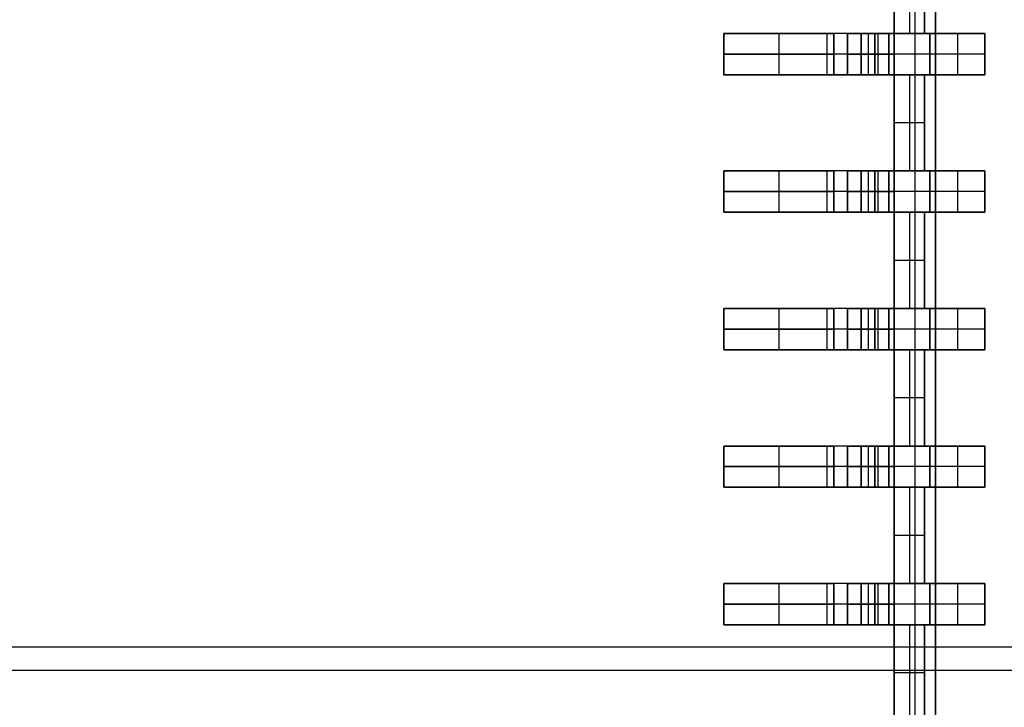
# Model space of a CAD drawing. Extents: x -64 to 57, y 4 to 161.
# Tile 272 of 342: x 3.76 to 7.34, y 140.97 to 143.47. Entities that reach past the tile are written whole.
import ezdxf

# ---------------------------------------------------------------- set-up
doc = ezdxf.new("R2010")
doc.units = 0
doc.layers.add('DEFAULT', color=7, linetype='CONTINUOUS')

msp = doc.modelspace()

# ---------------------------------------------------------------- linework, layer by layer
at = {"layer": 'DEFAULT', "color": 254}
for p, q in [((6.941, 129.3669, 39.8166), (6.941, 150.3169, 39.8166)), ((6.941, 150.3169, 39.8166), (6.941, 129.3669, 39.8166)), ((7.016, 150.3169, 39.8916), (7.016, 129.3669, 39.8916)), ((7.091, 129.3669, 39.9666), (7.091, 150.3169, 39.9666)), ((7.091, 150.3169, 39.9666), (7.091, 129.3669, 39.9666)), ((6.941, 143.7669, 38.6216), (6.941, 143.4169, 38.6216)), ((6.941, 143.4169, 38.6216), (6.941, 143.7669, 38.6216)), ((6.996, 143.7669, 38.6216), (6.996, 143.4169, 38.6216)), ((7.051, 143.7669, 37.6866), (7.051, 143.4169, 37.6866)), ((7.051, 143.4169, 37.6866), (7.051, 143.7669, 37.6866)), ((7.051, 143.7669, 38.6216), (7.051, 143.4169, 38.6216)), ((7.051, 143.4169, 38.1541), (7.051, 143.7669, 38.1541)), ((7.051, 143.4169, 38.6216), (7.051, 143.7669, 38.6216)), ((6.321, 143.4169, 37.5166), (6.321, 143.2669, 37.5166)), ((7.071, 143.4169, 37.5166), (6.321, 143.4169, 37.5166)), ((6.321, 143.4169, 37.7666), (6.321, 143.2669, 37.7666)), ((6.321, 143.4169, 37.5166), (6.321, 143.4169, 37.7666)), ((6.321, 143.2669, 37.5166), (6.321, 143.4169, 37.5166)), ((6.321, 143.4169, 37.6416), (6.321, 143.2669, 37.6416)), ((6.321, 143.4169, 37.7666), (6.721, 143.4169, 37.7666)), ((6.321, 143.2669, 37.7666), (6.321, 143.4169, 37.7666)), ((7.071, 143.4169, 37.5166), (6.321, 143.4169, 37.5166)), ((6.321, 143.4169, 37.5166), (6.321, 143.4169, 37.7666)), ((6.321, 143.4169, 37.7666), (6.721, 143.4169, 37.7666)), ((6.521, 143.4169, 37.7666), (6.521, 143.2669, 37.7666)), ((6.696, 143.4169, 37.5166), (6.696, 143.2669, 37.5166)), ((6.721, 143.4169, 37.7666), (6.721, 143.2669, 37.7666)), ((6.721, 143.2669, 37.7666), (6.721, 143.4169, 37.7666)), ((6.771, 143.4169, 37.8166), (6.771, 143.2669, 37.8166)), ((6.771, 143.2669, 37.8166), (6.771, 143.4169, 37.8166)), ((6.771, 143.4169, 39.0966), (6.771, 143.2669, 39.0966)), ((6.771, 143.4169, 37.8166), (6.771, 143.4169, 39.0966)), ((6.771, 143.4169, 38.4566), (6.771, 143.2669, 38.4566)), ((6.771, 143.4169, 39.0966), (6.871, 143.4169, 39.0966)), ((6.771, 143.2669, 39.0966), (6.771, 143.4169, 39.0966)), ((6.771, 143.4169, 37.8166), (6.771, 143.4169, 39.0966)), ((6.771, 143.4169, 39.0966), (6.871, 143.4169, 39.0966)), ((7.051, 143.4169, 38.5316), (6.771, 143.4169, 38.5316)), ((6.796, 143.4169, 37.5166), (6.796, 143.4169, 39.0966)), ((6.821, 143.4169, 39.0966), (6.821, 143.2669, 39.0966)), ((6.821, 143.4169, 39.2466), (6.821, 143.2669, 39.2466)), ((6.871, 143.4169, 39.2466), (6.821, 143.4169, 39.2466)), ((6.821, 143.2669, 39.5466), (6.821, 143.4169, 39.5466)), ((6.821, 143.4169, 39.5466), (6.821, 143.4169, 39.2466)), ((6.821, 143.4169, 39.2466), (6.821, 143.2669, 39.2466)), ((6.821, 143.4169, 39.3966), (6.821, 143.2669, 39.3966)), ((6.821, 143.4169, 39.5466), (6.941, 143.4169, 39.5466)), ((6.821, 143.2669, 39.5466), (6.821, 143.4169, 39.5466)), ((6.871, 143.4169, 39.2466), (6.821, 143.4169, 39.2466)), ((6.821, 143.4169, 39.2466), (6.821, 143.4169, 39.5466)), ((6.821, 143.4169, 39.5466), (6.941, 143.4169, 39.5466)), ((6.846, 143.4169, 39.2466), (6.846, 143.2669, 39.2466)), ((6.871, 143.4169, 39.0966), (6.871, 143.2669, 39.0966)), ((6.871, 143.2669, 39.0966), (6.871, 143.4169, 39.0966)), ((6.871, 143.4169, 39.2466), (6.871, 143.2669, 39.2466)), ((6.871, 143.2669, 39.2466), (6.871, 143.4169, 39.2466)), ((6.881, 143.4169, 39.5466), (6.881, 143.2669, 39.5466)), ((6.921, 143.4169, 39.1466), (6.921, 143.2669, 39.1466)), ((6.921, 143.4169, 39.1966), (6.921, 143.2669, 39.1966)), ((6.921, 143.4169, 39.1466), (6.921, 143.4169, 39.1966)), ((6.921, 143.2669, 39.1466), (6.921, 143.4169, 39.1466)), ((6.921, 143.4169, 39.1716), (6.921, 143.2669, 39.1716)), ((6.921, 143.2669, 39.1966), (6.921, 143.4169, 39.1966)), ((6.921, 143.4169, 39.1466), (6.921, 143.4169, 39.1966)), ((6.941, 143.4169, 39.5466), (6.941, 143.2669, 39.5466)), ((6.941, 143.4169, 38.6216), (7.051, 143.4169, 38.6216)), ((6.941, 143.4169, 39.5466), (6.941, 143.4169, 38.6216)), ((6.941, 143.4169, 38.6216), (7.051, 143.4169, 38.6216)), ((6.941, 143.4169, 39.5466), (6.941, 143.4169, 38.6216)), ((6.941, 143.2669, 39.5466), (6.941, 143.4169, 39.5466)), ((7.051, 143.4169, 37.6866), (7.271, 143.4169, 37.6866)), ((7.051, 143.4169, 38.6216), (7.051, 143.4169, 37.6866)), ((7.051, 143.4169, 38.6216), (7.051, 143.4169, 37.6866)), ((7.051, 143.4169, 37.6866), (7.271, 143.4169, 37.6866)), ((7.071, 143.4169, 37.5166), (7.071, 143.2669, 37.5166)), ((7.271, 143.4169, 37.5966), (7.071, 143.4169, 37.5166)), ((7.071, 143.2669, 37.5166), (7.071, 143.4169, 37.5166)), ((7.271, 143.4169, 37.5966), (7.071, 143.4169, 37.5166)), ((7.171, 143.4169, 37.5566), (7.171, 143.2669, 37.5566)), ((7.271, 143.4169, 37.6866), (7.271, 143.2669, 37.6866)), ((7.271, 143.2669, 37.6866), (7.271, 143.4169, 37.6866)), ((7.271, 143.4169, 37.5966), (7.271, 143.2669, 37.5966)), ((7.271, 143.4169, 37.6866), (7.271, 143.4169, 37.5966)), ((7.271, 143.4169, 37.6416), (7.271, 143.2669, 37.6416)), ((7.271, 143.2669, 37.5966), (7.271, 143.4169, 37.5966)), ((7.271, 143.4169, 37.6866), (7.271, 143.4169, 37.5966)), ((7.071, 143.3419, 37.5166), (6.321, 143.3419, 37.5166)), ((6.321, 143.3419, 37.5166), (6.321, 143.3419, 37.7666)), ((6.321, 143.3419, 37.7666), (6.721, 143.3419, 37.7666)), ((6.771, 143.3419, 37.8166), (6.771, 143.3419, 39.0966)), ((6.771, 143.3419, 39.0966), (6.871, 143.3419, 39.0966)), ((6.871, 143.3419, 39.2466), (6.821, 143.3419, 39.2466)), ((6.821, 143.3419, 39.5466), (6.821, 143.3419, 39.2466)), ((6.821, 143.3419, 39.5466), (6.941, 143.3419, 39.5466)), ((6.921, 143.3419, 39.1466), (6.921, 143.3419, 39.1966)), ((7.271, 143.3419, 37.5966), (7.071, 143.3419, 37.5166)), ((7.271, 143.3419, 37.6866), (7.271, 143.3419, 37.5966)), ((6.321, 143.2669, 37.5166), (7.071, 143.2669, 37.5166)), ((6.321, 143.2669, 37.7666), (6.321, 143.2669, 37.5166)), ((6.721, 143.2669, 37.7666), (6.321, 143.2669, 37.7666)), ((6.321, 143.2669, 37.7666), (6.721, 143.2669, 37.7666)), ((6.321, 143.2669, 37.5166), (6.321, 143.2669, 37.7666)), ((7.071, 143.2669, 37.5166), (6.321, 143.2669, 37.5166)), ((6.771, 143.2669, 39.0966), (6.771, 143.2669, 37.8166)), ((6.871, 143.2669, 39.0966), (6.771, 143.2669, 39.0966)), ((6.771, 143.2669, 39.0966), (6.871, 143.2669, 39.0966)), ((6.771, 143.2669, 37.8166), (6.771, 143.2669, 39.0966)), ((7.051, 143.2669, 38.5316), (6.771, 143.2669, 38.5316)), ((6.796, 143.2669, 37.5166), (6.796, 143.2669, 39.0966)), ((6.821, 143.2669, 39.2466), (6.871, 143.2669, 39.2466)), ((6.821, 143.2669, 39.2466), (6.821, 143.2669, 39.5466)), ((6.821, 143.2669, 39.5466), (6.941, 143.2669, 39.5466)), ((6.821, 143.2669, 39.2466), (6.821, 143.2669, 39.5466)), ((6.871, 143.2669, 39.2466), (6.821, 143.2669, 39.2466)), ((6.941, 143.2669, 39.5466), (6.821, 143.2669, 39.5466)), ((6.921, 143.2669, 39.1966), (6.921, 143.2669, 39.1466)), ((6.921, 143.2669, 39.1466), (6.921, 143.2669, 39.1966)), ((7.051, 143.2669, 38.6216), (6.941, 143.2669, 38.6216)), ((6.941, 143.2669, 38.6216), (6.941, 142.9169, 38.6216)), ((6.941, 143.2669, 38.6216), (7.051, 143.2669, 38.6216)), ((6.941, 143.2669, 39.5466), (6.941, 143.2669, 38.6216)), ((6.941, 143.2669, 38.6216), (6.941, 143.2669, 39.5466)), ((6.941, 142.9169, 38.6216), (6.941, 143.2669, 38.6216)), ((6.996, 143.2669, 38.6216), (6.996, 142.9169, 38.6216)), ((7.051, 143.2669, 37.6866), (7.051, 142.9169, 37.6866)), ((7.271, 143.2669, 37.6866), (7.051, 143.2669, 37.6866)), ((7.051, 143.2669, 37.6866), (7.051, 143.2669, 38.6216)), ((7.051, 142.9169, 37.6866), (7.051, 143.2669, 37.6866)), ((7.051, 143.2669, 38.6216), (7.051, 142.9169, 38.6216)), ((7.051, 142.9169, 38.1541), (7.051, 143.2669, 38.1541)), ((7.051, 142.9169, 38.6216), (7.051, 143.2669, 38.6216)), ((7.051, 143.2669, 37.6866), (7.271, 143.2669, 37.6866)), ((7.051, 143.2669, 38.6216), (7.051, 143.2669, 37.6866)), ((7.071, 143.2669, 37.5166), (7.271, 143.2669, 37.5966)), ((7.271, 143.2669, 37.5966), (7.071, 143.2669, 37.5166)), ((7.271, 143.2669, 37.5966), (7.271, 143.2669, 37.6866)), ((7.271, 143.2669, 37.6866), (7.271, 143.2669, 37.5966)), ((7.051, 143.0919, 38.6216), (6.941, 143.0919, 38.6216)), ((7.051, 143.0919, 37.6866), (7.051, 143.0919, 38.6216)), ((6.321, 142.9169, 37.5166), (6.321, 142.7669, 37.5166)), ((7.071, 142.9169, 37.5166), (6.321, 142.9169, 37.5166)), ((6.321, 142.9169, 37.7666), (6.321, 142.7669, 37.7666)), ((6.321, 142.9169, 37.5166), (6.321, 142.9169, 37.7666)), ((6.321, 142.7669, 37.5166), (6.321, 142.9169, 37.5166)), ((6.321, 142.9169, 37.6416), (6.321, 142.7669, 37.6416)), ((6.321, 142.9169, 37.7666), (6.721, 142.9169, 37.7666)), ((6.321, 142.7669, 37.7666), (6.321, 142.9169, 37.7666)), ((7.071, 142.9169, 37.5166), (6.321, 142.9169, 37.5166)), ((6.321, 142.9169, 37.5166), (6.321, 142.9169, 37.7666)), ((6.321, 142.9169, 37.7666), (6.721, 142.9169, 37.7666)), ((6.521, 142.9169, 37.7666), (6.521, 142.7669, 37.7666)), ((6.696, 142.9169, 37.5166), (6.696, 142.7669, 37.5166)), ((6.721, 142.9169, 37.7666), (6.721, 142.7669, 37.7666)), ((6.721, 142.7669, 37.7666), (6.721, 142.9169, 37.7666)), ((6.771, 142.9169, 37.8166), (6.771, 142.7669, 37.8166)), ((6.771, 142.7669, 37.8166), (6.771, 142.9169, 37.8166)), ((6.771, 142.9169, 39.0966), (6.771, 142.7669, 39.0966)), ((6.771, 142.9169, 37.8166), (6.771, 142.9169, 39.0966)), ((6.771, 142.9169, 38.4566), (6.771, 142.7669, 38.4566)), ((6.771, 142.9169, 39.0966), (6.871, 142.9169, 39.0966)), ((6.771, 142.7669, 39.0966), (6.771, 142.9169, 39.0966)), ((6.771, 142.9169, 37.8166), (6.771, 142.9169, 39.0966)), ((6.771, 142.9169, 39.0966), (6.871, 142.9169, 39.0966)), ((7.051, 142.9169, 38.5316), (6.771, 142.9169, 38.5316)), ((6.796, 142.9169, 37.5166), (6.796, 142.9169, 39.0966)), ((6.821, 142.9169, 39.0966), (6.821, 142.7669, 39.0966)), ((6.821, 142.9169, 39.2466), (6.821, 142.7669, 39.2466)), ((6.871, 142.9169, 39.2466), (6.821, 142.9169, 39.2466)), ((6.821, 142.7669, 39.5466), (6.821, 142.9169, 39.5466)), ((6.821, 142.9169, 39.5466), (6.821, 142.9169, 39.2466)), ((6.821, 142.9169, 39.2466), (6.821, 142.7669, 39.2466)), ((6.821, 142.9169, 39.3966), (6.821, 142.7669, 39.3966)), ((6.821, 142.9169, 39.5466), (6.941, 142.9169, 39.5466)), ((6.821, 142.7669, 39.5466), (6.821, 142.9169, 39.5466)), ((6.871, 142.9169, 39.2466), (6.821, 142.9169, 39.2466)), ((6.821, 142.9169, 39.2466), (6.821, 142.9169, 39.5466)), ((6.821, 142.9169, 39.5466), (6.941, 142.9169, 39.5466)), ((6.846, 142.9169, 39.2466), (6.846, 142.7669, 39.2466)), ((6.871, 142.9169, 39.0966), (6.871, 142.7669, 39.0966)), ((6.871, 142.7669, 39.0966), (6.871, 142.9169, 39.0966)), ((6.871, 142.9169, 39.2466), (6.871, 142.7669, 39.2466)), ((6.871, 142.7669, 39.2466), (6.871, 142.9169, 39.2466)), ((6.881, 142.9169, 39.5466), (6.881, 142.7669, 39.5466)), ((6.921, 142.9169, 39.1466), (6.921, 142.7669, 39.1466)), ((6.921, 142.9169, 39.1966), (6.921, 142.7669, 39.1966)), ((6.921, 142.9169, 39.1466), (6.921, 142.9169, 39.1966)), ((6.921, 142.7669, 39.1466), (6.921, 142.9169, 39.1466)), ((6.921, 142.9169, 39.1716), (6.921, 142.7669, 39.1716)), ((6.921, 142.7669, 39.1966), (6.921, 142.9169, 39.1966)), ((6.921, 142.9169, 39.1466), (6.921, 142.9169, 39.1966)), ((6.941, 142.9169, 39.5466), (6.941, 142.7669, 39.5466)), ((6.941, 142.9169, 38.6216), (7.051, 142.9169, 38.6216)), ((6.941, 142.9169, 39.5466), (6.941, 142.9169, 38.6216)), ((6.941, 142.9169, 38.6216), (7.051, 142.9169, 38.6216)), ((6.941, 142.9169, 39.5466), (6.941, 142.9169, 38.6216)), ((6.941, 142.7669, 39.5466), (6.941, 142.9169, 39.5466)), ((7.051, 142.9169, 37.6866), (7.271, 142.9169, 37.6866)), ((7.051, 142.9169, 38.6216), (7.051, 142.9169, 37.6866)), ((7.051, 142.9169, 38.6216), (7.051, 142.9169, 37.6866)), ((7.051, 142.9169, 37.6866), (7.271, 142.9169, 37.6866)), ((7.071, 142.9169, 37.5166), (7.071, 142.7669, 37.5166)), ((7.271, 142.9169, 37.5966), (7.071, 142.9169, 37.5166)), ((7.071, 142.7669, 37.5166), (7.071, 142.9169, 37.5166)), ((7.271, 142.9169, 37.5966), (7.071, 142.9169, 37.5166)), ((7.171, 142.9169, 37.5566), (7.171, 142.7669, 37.5566)), ((7.271, 142.9169, 37.6866), (7.271, 142.7669, 37.6866)), ((7.271, 142.7669, 37.6866), (7.271, 142.9169, 37.6866)), ((7.271, 142.9169, 37.5966), (7.271, 142.7669, 37.5966)), ((7.271, 142.9169, 37.6866), (7.271, 142.9169, 37.5966)), ((7.271, 142.9169, 37.6416), (7.271, 142.7669, 37.6416)), ((7.271, 142.7669, 37.5966), (7.271, 142.9169, 37.5966)), ((7.271, 142.9169, 37.6866), (7.271, 142.9169, 37.5966)), ((7.071, 142.8419, 37.5166), (6.321, 142.8419, 37.5166)), ((6.321, 142.8419, 37.5166), (6.321, 142.8419, 37.7666)), ((6.321, 142.8419, 37.7666), (6.721, 142.8419, 37.7666)), ((6.771, 142.8419, 37.8166), (6.771, 142.8419, 39.0966)), ((6.771, 142.8419, 39.0966), (6.871, 142.8419, 39.0966)), ((6.871, 142.8419, 39.2466), (6.821, 142.8419, 39.2466)), ((6.821, 142.8419, 39.5466), (6.821, 142.8419, 39.2466)), ((6.821, 142.8419, 39.5466), (6.941, 142.8419, 39.5466)), ((6.921, 142.8419, 39.1466), (6.921, 142.8419, 39.1966)), ((7.271, 142.8419, 37.5966), (7.071, 142.8419, 37.5166)), ((7.271, 142.8419, 37.6866), (7.271, 142.8419, 37.5966)), ((6.321, 142.7669, 37.5166), (7.071, 142.7669, 37.5166)), ((6.321, 142.7669, 37.7666), (6.321, 142.7669, 37.5166)), ((6.721, 142.7669, 37.7666), (6.321, 142.7669, 37.7666)), ((6.321, 142.7669, 37.7666), (6.721, 142.7669, 37.7666)), ((6.321, 142.7669, 37.5166), (6.321, 142.7669, 37.7666)), ((7.071, 142.7669, 37.5166), (6.321, 142.7669, 37.5166)), ((6.771, 142.7669, 39.0966), (6.771, 142.7669, 37.8166)), ((6.871, 142.7669, 39.0966), (6.771, 142.7669, 39.0966)), ((6.771, 142.7669, 39.0966), (6.871, 142.7669, 39.0966)), ((6.771, 142.7669, 37.8166), (6.771, 142.7669, 39.0966)), ((7.051, 142.7669, 38.5316), (6.771, 142.7669, 38.5316)), ((6.796, 142.7669, 37.5166), (6.796, 142.7669, 39.0966)), ((6.821, 142.7669, 39.2466), (6.871, 142.7669, 39.2466)), ((6.821, 142.7669, 39.2466), (6.821, 142.7669, 39.5466)), ((6.821, 142.7669, 39.5466), (6.941, 142.7669, 39.5466)), ((6.821, 142.7669, 39.2466), (6.821, 142.7669, 39.5466)), ((6.871, 142.7669, 39.2466), (6.821, 142.7669, 39.2466)), ((6.941, 142.7669, 39.5466), (6.821, 142.7669, 39.5466)), ((6.921, 142.7669, 39.1966), (6.921, 142.7669, 39.1466)), ((6.921, 142.7669, 39.1466), (6.921, 142.7669, 39.1966)), ((7.051, 142.7669, 38.6216), (6.941, 142.7669, 38.6216)), ((6.941, 142.7669, 38.6216), (6.941, 142.4169, 38.6216)), ((6.941, 142.7669, 38.6216), (7.051, 142.7669, 38.6216)), ((6.941, 142.7669, 39.5466), (6.941, 142.7669, 38.6216)), ((6.941, 142.7669, 38.6216), (6.941, 142.7669, 39.5466)), ((6.941, 142.4169, 38.6216), (6.941, 142.7669, 38.6216)), ((6.996, 142.7669, 38.6216), (6.996, 142.4169, 38.6216)), ((7.051, 142.7669, 37.6866), (7.051, 142.4169, 37.6866)), ((7.271, 142.7669, 37.6866), (7.051, 142.7669, 37.6866)), ((7.051, 142.7669, 37.6866), (7.051, 142.7669, 38.6216)), ((7.051, 142.4169, 37.6866), (7.051, 142.7669, 37.6866)), ((7.051, 142.7669, 38.6216), (7.051, 142.4169, 38.6216)), ((7.051, 142.4169, 38.1541), (7.051, 142.7669, 38.1541)), ((7.051, 142.4169, 38.6216), (7.051, 142.7669, 38.6216)), ((7.051, 142.7669, 37.6866), (7.271, 142.7669, 37.6866)), ((7.051, 142.7669, 38.6216), (7.051, 142.7669, 37.6866)), ((7.071, 142.7669, 37.5166), (7.271, 142.7669, 37.5966)), ((7.271, 142.7669, 37.5966), (7.071, 142.7669, 37.5166)), ((7.271, 142.7669, 37.5966), (7.271, 142.7669, 37.6866)), ((7.271, 142.7669, 37.6866), (7.271, 142.7669, 37.5966)), ((7.051, 142.5919, 38.6216), (6.941, 142.5919, 38.6216)), ((7.051, 142.5919, 37.6866), (7.051, 142.5919, 38.6216)), ((6.321, 142.4169, 37.5166), (6.321, 142.2669, 37.5166)), ((7.071, 142.4169, 37.5166), (6.321, 142.4169, 37.5166)), ((6.321, 142.4169, 37.7666), (6.321, 142.2669, 37.7666)), ((6.321, 142.4169, 37.5166), (6.321, 142.4169, 37.7666)), ((6.321, 142.2669, 37.5166), (6.321, 142.4169, 37.5166)), ((6.321, 142.4169, 37.6416), (6.321, 142.2669, 37.6416)), ((6.321, 142.4169, 37.7666), (6.721, 142.4169, 37.7666)), ((6.321, 142.2669, 37.7666), (6.321, 142.4169, 37.7666)), ((7.071, 142.4169, 37.5166), (6.321, 142.4169, 37.5166)), ((6.321, 142.4169, 37.5166), (6.321, 142.4169, 37.7666)), ((6.321, 142.4169, 37.7666), (6.721, 142.4169, 37.7666)), ((6.521, 142.4169, 37.7666), (6.521, 142.2669, 37.7666)), ((6.696, 142.4169, 37.5166), (6.696, 142.2669, 37.5166)), ((6.721, 142.4169, 37.7666), (6.721, 142.2669, 37.7666)), ((6.721, 142.2669, 37.7666), (6.721, 142.4169, 37.7666)), ((6.771, 142.4169, 37.8166), (6.771, 142.2669, 37.8166)), ((6.771, 142.2669, 37.8166), (6.771, 142.4169, 37.8166)), ((6.771, 142.4169, 39.0966), (6.771, 142.2669, 39.0966)), ((6.771, 142.4169, 37.8166), (6.771, 142.4169, 39.0966)), ((6.771, 142.4169, 38.4566), (6.771, 142.2669, 38.4566)), ((6.771, 142.4169, 39.0966), (6.871, 142.4169, 39.0966)), ((6.771, 142.2669, 39.0966), (6.771, 142.4169, 39.0966)), ((6.771, 142.4169, 37.8166), (6.771, 142.4169, 39.0966)), ((6.771, 142.4169, 39.0966), (6.871, 142.4169, 39.0966)), ((7.051, 142.4169, 38.5316), (6.771, 142.4169, 38.5316)), ((6.796, 142.4169, 37.5166), (6.796, 142.4169, 39.0966)), ((6.821, 142.4169, 39.0966), (6.821, 142.2669, 39.0966)), ((6.821, 142.4169, 39.2466), (6.821, 142.2669, 39.2466)), ((6.871, 142.4169, 39.2466), (6.821, 142.4169, 39.2466)), ((6.821, 142.2669, 39.5466), (6.821, 142.4169, 39.5466)), ((6.821, 142.4169, 39.5466), (6.821, 142.4169, 39.2466)), ((6.821, 142.4169, 39.2466), (6.821, 142.2669, 39.2466)), ((6.821, 142.4169, 39.3966), (6.821, 142.2669, 39.3966)), ((6.821, 142.4169, 39.5466), (6.941, 142.4169, 39.5466)), ((6.821, 142.2669, 39.5466), (6.821, 142.4169, 39.5466)), ((6.871, 142.4169, 39.2466), (6.821, 142.4169, 39.2466)), ((6.821, 142.4169, 39.2466), (6.821, 142.4169, 39.5466)), ((6.821, 142.4169, 39.5466), (6.941, 142.4169, 39.5466)), ((6.846, 142.4169, 39.2466), (6.846, 142.2669, 39.2466)), ((6.871, 142.4169, 39.0966), (6.871, 142.2669, 39.0966)), ((6.871, 142.2669, 39.0966), (6.871, 142.4169, 39.0966)), ((6.871, 142.4169, 39.2466), (6.871, 142.2669, 39.2466)), ((6.871, 142.2669, 39.2466), (6.871, 142.4169, 39.2466)), ((6.881, 142.4169, 39.5466), (6.881, 142.2669, 39.5466)), ((6.921, 142.4169, 39.1466), (6.921, 142.2669, 39.1466)), ((6.921, 142.4169, 39.1966), (6.921, 142.2669, 39.1966)), ((6.921, 142.4169, 39.1466), (6.921, 142.4169, 39.1966)), ((6.921, 142.2669, 39.1466), (6.921, 142.4169, 39.1466)), ((6.921, 142.4169, 39.1716), (6.921, 142.2669, 39.1716)), ((6.921, 142.2669, 39.1966), (6.921, 142.4169, 39.1966)), ((6.921, 142.4169, 39.1466), (6.921, 142.4169, 39.1966)), ((6.941, 142.4169, 39.5466), (6.941, 142.2669, 39.5466)), ((6.941, 142.4169, 38.6216), (7.051, 142.4169, 38.6216)), ((6.941, 142.4169, 39.5466), (6.941, 142.4169, 38.6216)), ((6.941, 142.4169, 38.6216), (7.051, 142.4169, 38.6216)), ((6.941, 142.4169, 39.5466), (6.941, 142.4169, 38.6216)), ((6.941, 142.2669, 39.5466), (6.941, 142.4169, 39.5466)), ((7.051, 142.4169, 37.6866), (7.271, 142.4169, 37.6866)), ((7.051, 142.4169, 38.6216), (7.051, 142.4169, 37.6866)), ((7.051, 142.4169, 38.6216), (7.051, 142.4169, 37.6866)), ((7.051, 142.4169, 37.6866), (7.271, 142.4169, 37.6866)), ((7.071, 142.4169, 37.5166), (7.071, 142.2669, 37.5166)), ((7.271, 142.4169, 37.5966), (7.071, 142.4169, 37.5166)), ((7.071, 142.2669, 37.5166), (7.071, 142.4169, 37.5166)), ((7.271, 142.4169, 37.5966), (7.071, 142.4169, 37.5166)), ((7.171, 142.4169, 37.5566), (7.171, 142.2669, 37.5566)), ((7.271, 142.4169, 37.6866), (7.271, 142.2669, 37.6866)), ((7.271, 142.2669, 37.6866), (7.271, 142.4169, 37.6866)), ((7.271, 142.4169, 37.5966), (7.271, 142.2669, 37.5966)), ((7.271, 142.4169, 37.6866), (7.271, 142.4169, 37.5966)), ((7.271, 142.4169, 37.6416), (7.271, 142.2669, 37.6416)), ((7.271, 142.2669, 37.5966), (7.271, 142.4169, 37.5966)), ((7.271, 142.4169, 37.6866), (7.271, 142.4169, 37.5966)), ((7.071, 142.3419, 37.5166), (6.321, 142.3419, 37.5166)), ((6.321, 142.3419, 37.5166), (6.321, 142.3419, 37.7666)), ((6.321, 142.3419, 37.7666), (6.721, 142.3419, 37.7666)), ((6.771, 142.3419, 37.8166), (6.771, 142.3419, 39.0966)), ((6.771, 142.3419, 39.0966), (6.871, 142.3419, 39.0966)), ((6.871, 142.3419, 39.2466), (6.821, 142.3419, 39.2466)), ((6.821, 142.3419, 39.5466), (6.821, 142.3419, 39.2466)), ((6.821, 142.3419, 39.5466), (6.941, 142.3419, 39.5466)), ((6.921, 142.3419, 39.1466), (6.921, 142.3419, 39.1966)), ((7.271, 142.3419, 37.5966), (7.071, 142.3419, 37.5166)), ((7.271, 142.3419, 37.6866), (7.271, 142.3419, 37.5966)), ((6.321, 142.2669, 37.5166), (7.071, 142.2669, 37.5166)), ((6.321, 142.2669, 37.7666), (6.321, 142.2669, 37.5166)), ((6.721, 142.2669, 37.7666), (6.321, 142.2669, 37.7666)), ((6.321, 142.2669, 37.7666), (6.721, 142.2669, 37.7666)), ((6.321, 142.2669, 37.5166), (6.321, 142.2669, 37.7666)), ((7.071, 142.2669, 37.5166), (6.321, 142.2669, 37.5166)), ((6.771, 142.2669, 39.0966), (6.771, 142.2669, 37.8166)), ((6.871, 142.2669, 39.0966), (6.771, 142.2669, 39.0966)), ((6.771, 142.2669, 39.0966), (6.871, 142.2669, 39.0966)), ((6.771, 142.2669, 37.8166), (6.771, 142.2669, 39.0966)), ((7.051, 142.2669, 38.5316), (6.771, 142.2669, 38.5316)), ((6.796, 142.2669, 37.5166), (6.796, 142.2669, 39.0966)), ((6.821, 142.2669, 39.2466), (6.871, 142.2669, 39.2466)), ((6.821, 142.2669, 39.2466), (6.821, 142.2669, 39.5466)), ((6.821, 142.2669, 39.5466), (6.941, 142.2669, 39.5466)), ((6.821, 142.2669, 39.2466), (6.821, 142.2669, 39.5466)), ((6.871, 142.2669, 39.2466), (6.821, 142.2669, 39.2466)), ((6.941, 142.2669, 39.5466), (6.821, 142.2669, 39.5466)), ((6.921, 142.2669, 39.1966), (6.921, 142.2669, 39.1466)), ((6.921, 142.2669, 39.1466), (6.921, 142.2669, 39.1966)), ((7.051, 142.2669, 38.6216), (6.941, 142.2669, 38.6216)), ((6.941, 142.2669, 38.6216), (6.941, 141.9169, 38.6216)), ((6.941, 142.2669, 38.6216), (7.051, 142.2669, 38.6216)), ((6.941, 142.2669, 39.5466), (6.941, 142.2669, 38.6216)), ((6.941, 142.2669, 38.6216), (6.941, 142.2669, 39.5466)), ((6.941, 141.9169, 38.6216), (6.941, 142.2669, 38.6216)), ((6.996, 142.2669, 38.6216), (6.996, 141.9169, 38.6216)), ((7.051, 142.2669, 37.6866), (7.051, 141.9169, 37.6866)), ((7.271, 142.2669, 37.6866), (7.051, 142.2669, 37.6866)), ((7.051, 142.2669, 37.6866), (7.051, 142.2669, 38.6216)), ((7.051, 141.9169, 37.6866), (7.051, 142.2669, 37.6866)), ((7.051, 142.2669, 38.6216), (7.051, 141.9169, 38.6216)), ((7.051, 141.9169, 38.1541), (7.051, 142.2669, 38.1541)), ((7.051, 141.9169, 38.6216), (7.051, 142.2669, 38.6216)), ((7.051, 142.2669, 37.6866), (7.271, 142.2669, 37.6866)), ((7.051, 142.2669, 38.6216), (7.051, 142.2669, 37.6866)), ((7.071, 142.2669, 37.5166), (7.271, 142.2669, 37.5966)), ((7.271, 142.2669, 37.5966), (7.071, 142.2669, 37.5166)), ((7.271, 142.2669, 37.5966), (7.271, 142.2669, 37.6866)), ((7.271, 142.2669, 37.6866), (7.271, 142.2669, 37.5966)), ((7.051, 142.0919, 38.6216), (6.941, 142.0919, 38.6216)), ((7.051, 142.0919, 37.6866), (7.051, 142.0919, 38.6216)), ((6.321, 141.9169, 37.5166), (6.321, 141.7669, 37.5166)), ((7.071, 141.9169, 37.5166), (6.321, 141.9169, 37.5166)), ((6.321, 141.9169, 37.7666), (6.321, 141.7669, 37.7666)), ((6.321, 141.9169, 37.5166), (6.321, 141.9169, 37.7666)), ((6.321, 141.7669, 37.5166), (6.321, 141.9169, 37.5166)), ((6.321, 141.9169, 37.6416), (6.321, 141.7669, 37.6416)), ((6.321, 141.9169, 37.7666), (6.721, 141.9169, 37.7666)), ((6.321, 141.7669, 37.7666), (6.321, 141.9169, 37.7666)), ((7.071, 141.9169, 37.5166), (6.321, 141.9169, 37.5166)), ((6.321, 141.9169, 37.5166), (6.321, 141.9169, 37.7666)), ((6.321, 141.9169, 37.7666), (6.721, 141.9169, 37.7666)), ((6.521, 141.9169, 37.7666), (6.521, 141.7669, 37.7666)), ((6.696, 141.9169, 37.5166), (6.696, 141.7669, 37.5166)), ((6.721, 141.9169, 37.7666), (6.721, 141.7669, 37.7666)), ((6.721, 141.7669, 37.7666), (6.721, 141.9169, 37.7666)), ((6.771, 141.9169, 37.8166), (6.771, 141.7669, 37.8166)), ((6.771, 141.7669, 37.8166), (6.771, 141.9169, 37.8166)), ((6.771, 141.9169, 39.0966), (6.771, 141.7669, 39.0966)), ((6.771, 141.9169, 37.8166), (6.771, 141.9169, 39.0966)), ((6.771, 141.9169, 38.4566), (6.771, 141.7669, 38.4566)), ((6.771, 141.9169, 39.0966), (6.871, 141.9169, 39.0966)), ((6.771, 141.7669, 39.0966), (6.771, 141.9169, 39.0966)), ((6.771, 141.9169, 37.8166), (6.771, 141.9169, 39.0966)), ((6.771, 141.9169, 39.0966), (6.871, 141.9169, 39.0966)), ((7.051, 141.9169, 38.5316), (6.771, 141.9169, 38.5316)), ((6.796, 141.9169, 37.5166), (6.796, 141.9169, 39.0966)), ((6.821, 141.9169, 39.0966), (6.821, 141.7669, 39.0966)), ((6.821, 141.9169, 39.2466), (6.821, 141.7669, 39.2466)), ((6.871, 141.9169, 39.2466), (6.821, 141.9169, 39.2466)), ((6.821, 141.7669, 39.5466), (6.821, 141.9169, 39.5466)), ((6.821, 141.9169, 39.5466), (6.821, 141.9169, 39.2466)), ((6.821, 141.9169, 39.2466), (6.821, 141.7669, 39.2466)), ((6.821, 141.9169, 39.3966), (6.821, 141.7669, 39.3966)), ((6.821, 141.9169, 39.5466), (6.941, 141.9169, 39.5466)), ((6.821, 141.7669, 39.5466), (6.821, 141.9169, 39.5466)), ((6.871, 141.9169, 39.2466), (6.821, 141.9169, 39.2466)), ((6.821, 141.9169, 39.2466), (6.821, 141.9169, 39.5466)), ((6.821, 141.9169, 39.5466), (6.941, 141.9169, 39.5466)), ((6.846, 141.9169, 39.2466), (6.846, 141.7669, 39.2466)), ((6.871, 141.9169, 39.0966), (6.871, 141.7669, 39.0966)), ((6.871, 141.7669, 39.0966), (6.871, 141.9169, 39.0966)), ((6.871, 141.9169, 39.2466), (6.871, 141.7669, 39.2466)), ((6.871, 141.7669, 39.2466), (6.871, 141.9169, 39.2466)), ((6.881, 141.9169, 39.5466), (6.881, 141.7669, 39.5466)), ((6.921, 141.9169, 39.1466), (6.921, 141.7669, 39.1466)), ((6.921, 141.9169, 39.1966), (6.921, 141.7669, 39.1966)), ((6.921, 141.9169, 39.1466), (6.921, 141.9169, 39.1966)), ((6.921, 141.7669, 39.1466), (6.921, 141.9169, 39.1466)), ((6.921, 141.9169, 39.1716), (6.921, 141.7669, 39.1716)), ((6.921, 141.7669, 39.1966), (6.921, 141.9169, 39.1966)), ((6.921, 141.9169, 39.1466), (6.921, 141.9169, 39.1966)), ((6.941, 141.9169, 39.5466), (6.941, 141.7669, 39.5466)), ((6.941, 141.9169, 38.6216), (7.051, 141.9169, 38.6216)), ((6.941, 141.9169, 39.5466), (6.941, 141.9169, 38.6216)), ((6.941, 141.9169, 38.6216), (7.051, 141.9169, 38.6216)), ((6.941, 141.9169, 39.5466), (6.941, 141.9169, 38.6216)), ((6.941, 141.7669, 39.5466), (6.941, 141.9169, 39.5466)), ((7.051, 141.9169, 37.6866), (7.271, 141.9169, 37.6866)), ((7.051, 141.9169, 38.6216), (7.051, 141.9169, 37.6866)), ((7.051, 141.9169, 38.6216), (7.051, 141.9169, 37.6866)), ((7.051, 141.9169, 37.6866), (7.271, 141.9169, 37.6866)), ((7.071, 141.9169, 37.5166), (7.071, 141.7669, 37.5166)), ((7.271, 141.9169, 37.5966), (7.071, 141.9169, 37.5166)), ((7.071, 141.7669, 37.5166), (7.071, 141.9169, 37.5166)), ((7.271, 141.9169, 37.5966), (7.071, 141.9169, 37.5166)), ((7.171, 141.9169, 37.5566), (7.171, 141.7669, 37.5566)), ((7.271, 141.9169, 37.6866), (7.271, 141.7669, 37.6866)), ((7.271, 141.7669, 37.6866), (7.271, 141.9169, 37.6866)), ((7.271, 141.9169, 37.5966), (7.271, 141.7669, 37.5966)), ((7.271, 141.9169, 37.6866), (7.271, 141.9169, 37.5966)), ((7.271, 141.9169, 37.6416), (7.271, 141.7669, 37.6416)), ((7.271, 141.7669, 37.5966), (7.271, 141.9169, 37.5966)), ((7.271, 141.9169, 37.6866), (7.271, 141.9169, 37.5966)), ((7.071, 141.8419, 37.5166), (6.321, 141.8419, 37.5166)), ((6.321, 141.8419, 37.5166), (6.321, 141.8419, 37.7666)), ((6.321, 141.8419, 37.7666), (6.721, 141.8419, 37.7666)), ((6.771, 141.8419, 37.8166), (6.771, 141.8419, 39.0966)), ((6.771, 141.8419, 39.0966), (6.871, 141.8419, 39.0966)), ((6.871, 141.8419, 39.2466), (6.821, 141.8419, 39.2466)), ((6.821, 141.8419, 39.5466), (6.821, 141.8419, 39.2466)), ((6.821, 141.8419, 39.5466), (6.941, 141.8419, 39.5466)), ((6.921, 141.8419, 39.1466), (6.921, 141.8419, 39.1966)), ((7.271, 141.8419, 37.5966), (7.071, 141.8419, 37.5166)), ((7.271, 141.8419, 37.6866), (7.271, 141.8419, 37.5966)), ((6.321, 141.7669, 37.5166), (7.071, 141.7669, 37.5166)), ((6.321, 141.7669, 37.7666), (6.321, 141.7669, 37.5166)), ((6.721, 141.7669, 37.7666), (6.321, 141.7669, 37.7666)), ((6.321, 141.7669, 37.7666), (6.721, 141.7669, 37.7666)), ((6.321, 141.7669, 37.5166), (6.321, 141.7669, 37.7666)), ((7.071, 141.7669, 37.5166), (6.321, 141.7669, 37.5166)), ((6.771, 141.7669, 39.0966), (6.771, 141.7669, 37.8166)), ((6.871, 141.7669, 39.0966), (6.771, 141.7669, 39.0966)), ((6.771, 141.7669, 39.0966), (6.871, 141.7669, 39.0966)), ((6.771, 141.7669, 37.8166), (6.771, 141.7669, 39.0966)), ((7.051, 141.7669, 38.5316), (6.771, 141.7669, 38.5316)), ((6.796, 141.7669, 37.5166), (6.796, 141.7669, 39.0966)), ((6.821, 141.7669, 39.2466), (6.871, 141.7669, 39.2466)), ((6.821, 141.7669, 39.2466), (6.821, 141.7669, 39.5466)), ((6.821, 141.7669, 39.5466), (6.941, 141.7669, 39.5466)), ((6.821, 141.7669, 39.2466), (6.821, 141.7669, 39.5466)), ((6.871, 141.7669, 39.2466), (6.821, 141.7669, 39.2466)), ((6.941, 141.7669, 39.5466), (6.821, 141.7669, 39.5466)), ((6.921, 141.7669, 39.1966), (6.921, 141.7669, 39.1466)), ((6.921, 141.7669, 39.1466), (6.921, 141.7669, 39.1966)), ((7.051, 141.7669, 38.6216), (6.941, 141.7669, 38.6216)), ((6.941, 141.7669, 38.6216), (6.941, 141.4169, 38.6216)), ((6.941, 141.7669, 38.6216), (7.051, 141.7669, 38.6216)), ((6.941, 141.7669, 39.5466), (6.941, 141.7669, 38.6216)), ((6.941, 141.7669, 38.6216), (6.941, 141.7669, 39.5466)), ((6.941, 141.4169, 38.6216), (6.941, 141.7669, 38.6216)), ((6.996, 141.7669, 38.6216), (6.996, 141.4169, 38.6216)), ((7.051, 141.7669, 37.6866), (7.051, 141.4169, 37.6866)), ((7.271, 141.7669, 37.6866), (7.051, 141.7669, 37.6866)), ((7.051, 141.7669, 37.6866), (7.051, 141.7669, 38.6216)), ((7.051, 141.4169, 37.6866), (7.051, 141.7669, 37.6866)), ((7.051, 141.7669, 38.6216), (7.051, 141.4169, 38.6216)), ((7.051, 141.4169, 38.1541), (7.051, 141.7669, 38.1541)), ((7.051, 141.4169, 38.6216), (7.051, 141.7669, 38.6216)), ((7.051, 141.7669, 37.6866), (7.271, 141.7669, 37.6866)), ((7.051, 141.7669, 38.6216), (7.051, 141.7669, 37.6866)), ((7.071, 141.7669, 37.5166), (7.271, 141.7669, 37.5966)), ((7.271, 141.7669, 37.5966), (7.071, 141.7669, 37.5166)), ((7.271, 141.7669, 37.5966), (7.271, 141.7669, 37.6866)), ((7.271, 141.7669, 37.6866), (7.271, 141.7669, 37.5966)), ((7.051, 141.5919, 38.6216), (6.941, 141.5919, 38.6216)), ((7.051, 141.5919, 37.6866), (7.051, 141.5919, 38.6216)), ((6.321, 141.4169, 37.5166), (6.321, 141.2669, 37.5166)), ((7.071, 141.4169, 37.5166), (6.321, 141.4169, 37.5166)), ((6.321, 141.4169, 37.7666), (6.321, 141.2669, 37.7666)), ((6.321, 141.4169, 37.5166), (6.321, 141.4169, 37.7666)), ((6.321, 141.2669, 37.5166), (6.321, 141.4169, 37.5166)), ((6.321, 141.4169, 37.6416), (6.321, 141.2669, 37.6416)), ((6.321, 141.4169, 37.7666), (6.721, 141.4169, 37.7666)), ((6.321, 141.2669, 37.7666), (6.321, 141.4169, 37.7666)), ((7.071, 141.4169, 37.5166), (6.321, 141.4169, 37.5166)), ((6.321, 141.4169, 37.5166), (6.321, 141.4169, 37.7666)), ((6.321, 141.4169, 37.7666), (6.721, 141.4169, 37.7666)), ((6.521, 141.4169, 37.7666), (6.521, 141.2669, 37.7666)), ((6.696, 141.4169, 37.5166), (6.696, 141.2669, 37.5166)), ((6.721, 141.4169, 37.7666), (6.721, 141.2669, 37.7666)), ((6.721, 141.2669, 37.7666), (6.721, 141.4169, 37.7666)), ((6.771, 141.4169, 37.8166), (6.771, 141.2669, 37.8166)), ((6.771, 141.2669, 37.8166), (6.771, 141.4169, 37.8166)), ((6.771, 141.4169, 39.0966), (6.771, 141.2669, 39.0966)), ((6.771, 141.4169, 37.8166), (6.771, 141.4169, 39.0966)), ((6.771, 141.4169, 38.4566), (6.771, 141.2669, 38.4566)), ((6.771, 141.4169, 39.0966), (6.871, 141.4169, 39.0966)), ((6.771, 141.2669, 39.0966), (6.771, 141.4169, 39.0966)), ((6.771, 141.4169, 37.8166), (6.771, 141.4169, 39.0966)), ((6.771, 141.4169, 39.0966), (6.871, 141.4169, 39.0966)), ((7.051, 141.4169, 38.5316), (6.771, 141.4169, 38.5316)), ((6.796, 141.4169, 37.5166), (6.796, 141.4169, 39.0966)), ((6.821, 141.4169, 39.0966), (6.821, 141.2669, 39.0966)), ((6.821, 141.4169, 39.2466), (6.821, 141.2669, 39.2466)), ((6.871, 141.4169, 39.2466), (6.821, 141.4169, 39.2466)), ((6.821, 141.2669, 39.5466), (6.821, 141.4169, 39.5466)), ((6.821, 141.4169, 39.5466), (6.821, 141.4169, 39.2466)), ((6.821, 141.4169, 39.2466), (6.821, 141.2669, 39.2466)), ((6.821, 141.4169, 39.3966), (6.821, 141.2669, 39.3966)), ((6.821, 141.4169, 39.5466), (6.941, 141.4169, 39.5466)), ((6.821, 141.2669, 39.5466), (6.821, 141.4169, 39.5466)), ((6.871, 141.4169, 39.2466), (6.821, 141.4169, 39.2466)), ((6.821, 141.4169, 39.2466), (6.821, 141.4169, 39.5466)), ((6.821, 141.4169, 39.5466), (6.941, 141.4169, 39.5466)), ((6.846, 141.4169, 39.2466), (6.846, 141.2669, 39.2466)), ((6.871, 141.4169, 39.0966), (6.871, 141.2669, 39.0966)), ((6.871, 141.2669, 39.0966), (6.871, 141.4169, 39.0966)), ((6.871, 141.4169, 39.2466), (6.871, 141.2669, 39.2466)), ((6.871, 141.2669, 39.2466), (6.871, 141.4169, 39.2466)), ((6.881, 141.4169, 39.5466), (6.881, 141.2669, 39.5466)), ((6.921, 141.4169, 39.1466), (6.921, 141.2669, 39.1466)), ((6.921, 141.4169, 39.1966), (6.921, 141.2669, 39.1966)), ((6.921, 141.4169, 39.1466), (6.921, 141.4169, 39.1966)), ((6.921, 141.2669, 39.1466), (6.921, 141.4169, 39.1466)), ((6.921, 141.4169, 39.1716), (6.921, 141.2669, 39.1716)), ((6.921, 141.2669, 39.1966), (6.921, 141.4169, 39.1966)), ((6.921, 141.4169, 39.1466), (6.921, 141.4169, 39.1966)), ((6.941, 141.4169, 39.5466), (6.941, 141.2669, 39.5466)), ((6.941, 141.4169, 38.6216), (7.051, 141.4169, 38.6216)), ((6.941, 141.4169, 39.5466), (6.941, 141.4169, 38.6216)), ((6.941, 141.4169, 38.6216), (7.051, 141.4169, 38.6216)), ((6.941, 141.4169, 39.5466), (6.941, 141.4169, 38.6216)), ((6.941, 141.2669, 39.5466), (6.941, 141.4169, 39.5466)), ((7.051, 141.4169, 37.6866), (7.271, 141.4169, 37.6866)), ((7.051, 141.4169, 38.6216), (7.051, 141.4169, 37.6866)), ((7.051, 141.4169, 38.6216), (7.051, 141.4169, 37.6866)), ((7.051, 141.4169, 37.6866), (7.271, 141.4169, 37.6866)), ((7.071, 141.4169, 37.5166), (7.071, 141.2669, 37.5166)), ((7.271, 141.4169, 37.5966), (7.071, 141.4169, 37.5166)), ((7.071, 141.2669, 37.5166), (7.071, 141.4169, 37.5166)), ((7.271, 141.4169, 37.5966), (7.071, 141.4169, 37.5166)), ((7.171, 141.4169, 37.5566), (7.171, 141.2669, 37.5566)), ((7.271, 141.4169, 37.6866), (7.271, 141.2669, 37.6866)), ((7.271, 141.2669, 37.6866), (7.271, 141.4169, 37.6866)), ((7.271, 141.4169, 37.5966), (7.271, 141.2669, 37.5966)), ((7.271, 141.4169, 37.6866), (7.271, 141.4169, 37.5966)), ((7.271, 141.4169, 37.6416), (7.271, 141.2669, 37.6416)), ((7.271, 141.2669, 37.5966), (7.271, 141.4169, 37.5966)), ((7.271, 141.4169, 37.6866), (7.271, 141.4169, 37.5966)), ((7.071, 141.3419, 37.5166), (6.321, 141.3419, 37.5166)), ((6.321, 141.3419, 37.5166), (6.321, 141.3419, 37.7666)), ((6.321, 141.3419, 37.7666), (6.721, 141.3419, 37.7666)), ((6.771, 141.3419, 37.8166), (6.771, 141.3419, 39.0966)), ((6.771, 141.3419, 39.0966), (6.871, 141.3419, 39.0966)), ((6.871, 141.3419, 39.2466), (6.821, 141.3419, 39.2466)), ((6.821, 141.3419, 39.5466), (6.821, 141.3419, 39.2466)), ((6.821, 141.3419, 39.5466), (6.941, 141.3419, 39.5466)), ((6.921, 141.3419, 39.1466), (6.921, 141.3419, 39.1966)), ((7.271, 141.3419, 37.5966), (7.071, 141.3419, 37.5166)), ((7.271, 141.3419, 37.6866), (7.271, 141.3419, 37.5966)), ((6.321, 141.2669, 37.5166), (7.071, 141.2669, 37.5166)), ((6.321, 141.2669, 37.7666), (6.321, 141.2669, 37.5166)), ((6.721, 141.2669, 37.7666), (6.321, 141.2669, 37.7666)), ((6.321, 141.2669, 37.7666), (6.721, 141.2669, 37.7666)), ((6.321, 141.2669, 37.5166), (6.321, 141.2669, 37.7666)), ((7.071, 141.2669, 37.5166), (6.321, 141.2669, 37.5166)), ((6.771, 141.2669, 39.0966), (6.771, 141.2669, 37.8166)), ((6.871, 141.2669, 39.0966), (6.771, 141.2669, 39.0966)), ((6.771, 141.2669, 39.0966), (6.871, 141.2669, 39.0966)), ((6.771, 141.2669, 37.8166), (6.771, 141.2669, 39.0966)), ((7.051, 141.2669, 38.5316), (6.771, 141.2669, 38.5316)), ((6.796, 141.2669, 37.5166), (6.796, 141.2669, 39.0966)), ((6.821, 141.2669, 39.2466), (6.871, 141.2669, 39.2466)), ((6.821, 141.2669, 39.2466), (6.821, 141.2669, 39.5466)), ((6.821, 141.2669, 39.5466), (6.941, 141.2669, 39.5466)), ((6.821, 141.2669, 39.2466), (6.821, 141.2669, 39.5466)), ((6.871, 141.2669, 39.2466), (6.821, 141.2669, 39.2466)), ((6.941, 141.2669, 39.5466), (6.821, 141.2669, 39.5466)), ((6.921, 141.2669, 39.1966), (6.921, 141.2669, 39.1466)), ((6.921, 141.2669, 39.1466), (6.921, 141.2669, 39.1966)), ((7.051, 141.2669, 38.6216), (6.941, 141.2669, 38.6216)), ((6.941, 141.2669, 38.6216), (6.941, 140.9169, 38.6216)), ((6.941, 141.2669, 38.6216), (7.051, 141.2669, 38.6216)), ((6.941, 141.2669, 39.5466), (6.941, 141.2669, 38.6216)), ((6.941, 141.2669, 38.6216), (6.941, 141.2669, 39.5466)), ((6.941, 140.9169, 38.6216), (6.941, 141.2669, 38.6216)), ((6.996, 141.2669, 38.6216), (6.996, 140.9169, 38.6216)), ((7.051, 141.2669, 37.6866), (7.051, 140.9169, 37.6866)), ((7.271, 141.2669, 37.6866), (7.051, 141.2669, 37.6866)), ((7.051, 141.2669, 37.6866), (7.051, 141.2669, 38.6216)), ((7.051, 140.9169, 37.6866), (7.051, 141.2669, 37.6866)), ((7.051, 141.2669, 38.6216), (7.051, 140.9169, 38.6216)), ((7.051, 140.9169, 38.1541), (7.051, 141.2669, 38.1541)), ((7.051, 140.9169, 38.6216), (7.051, 141.2669, 38.6216)), ((7.051, 141.2669, 37.6866), (7.271, 141.2669, 37.6866)), ((7.051, 141.2669, 38.6216), (7.051, 141.2669, 37.6866)), ((7.071, 141.2669, 37.5166), (7.271, 141.2669, 37.5966)), ((7.271, 141.2669, 37.5966), (7.071, 141.2669, 37.5166)), ((7.271, 141.2669, 37.5966), (7.271, 141.2669, 37.6866)), ((7.271, 141.2669, 37.6866), (7.271, 141.2669, 37.5966)), ((-8.3883, 141.1869, 40.2161), (15.6903, 141.1869, 40.2161)), ((-7.449, 141.1021, 38.7161), (14.751, 141.1021, 38.7161)), ((7.051, 141.0919, 38.6216), (6.941, 141.0919, 38.6216)), ((7.051, 141.0919, 37.6866), (7.051, 141.0919, 38.6216))]:
    msp.add_line(p, q, dxfattribs=at)
at = {"layer": 'DEFAULT', "color": 254, "extrusion": (-1.19249e-08, 1, -9.86076e-32)}
for centre, start, end in [((-6.721, 37.8166, 143.4169), 180, 270), ((-6.871, 39.1466, 143.4169), 180, 270), ((-6.871, 39.1966, 143.4169), 90, 180), ((-6.721, 37.8166, 143.2669), 180, 270), ((-6.871, 39.1466, 143.2669), 180, 270), ((-6.871, 39.1966, 143.2669), 90, 180), ((-6.721, 37.8166, 142.9169), 180, 270), ((-6.871, 39.1466, 142.9169), 180, 270), ((-6.871, 39.1966, 142.9169), 90, 180), ((-6.721, 37.8166, 142.7669), 180, 270), ((-6.871, 39.1466, 142.7669), 180, 270), ((-6.871, 39.1966, 142.7669), 90, 180), ((-6.721, 37.8166, 142.4169), 180, 270), ((-6.871, 39.1466, 142.4169), 180, 270), ((-6.871, 39.1966, 142.4169), 90, 180), ((-6.721, 37.8166, 142.2669), 180, 270), ((-6.871, 39.1466, 142.2669), 180, 270), ((-6.871, 39.1966, 142.2669), 90, 180), ((-6.721, 37.8166, 141.9169), 180, 270), ((-6.871, 39.1466, 141.9169), 180, 270), ((-6.871, 39.1966, 141.9169), 90, 180), ((-6.721, 37.8166, 141.7669), 180, 270), ((-6.871, 39.1466, 141.7669), 180, 270), ((-6.871, 39.1966, 141.7669), 90, 180), ((-6.721, 37.8166, 141.4169), 180, 270), ((-6.871, 39.1466, 141.4169), 180, 270), ((-6.871, 39.1966, 141.4169), 90, 180), ((-6.721, 37.8166, 141.2669), 180, 270), ((-6.871, 39.1466, 141.2669), 180, 270), ((-6.871, 39.1966, 141.2669), 90, 180)]:
    msp.add_arc(centre, 0.05, start, end, dxfattribs=at)
at = {"layer": 'DEFAULT', "color": 254, "extrusion": (-1.1926e-08, 1, 8.32255e-13)}
for centre in [(-6.721, 37.8166, 143.4169), (-6.721, 37.8166, 142.9169), (-6.721, 37.8166, 142.4169), (-6.721, 37.8166, 141.9169), (-6.721, 37.8166, 141.4169)]:
    msp.add_arc(centre, 0.05, 180, 270, dxfattribs=at)
at = {"layer": 'DEFAULT', "color": 254, "extrusion": (-1.1925e-08, 1, 4.30311e-13)}
for centre in [(-6.871, 39.1466, 143.4169), (-6.721, 37.8166, 143.2669), (-6.871, 39.1466, 143.2669), (-6.871, 39.1466, 142.9169), (-6.721, 37.8166, 142.7669), (-6.871, 39.1466, 142.7669), (-6.871, 39.1466, 142.4169), (-6.871, 39.1466, 142.2669), (-6.871, 39.1466, 141.9169), (-6.721, 37.8166, 141.7669), (-6.871, 39.1466, 141.7669), (-6.871, 39.1466, 141.4169), (-6.721, 37.8166, 141.2669), (-6.871, 39.1466, 141.2669)]:
    msp.add_arc(centre, 0.05, 180, 270, dxfattribs=at)
at = {"layer": 'DEFAULT', "color": 254, "extrusion": (-1.1925e-08, 1, -4.31354e-13)}
for centre in [(-6.871, 39.1966, 143.4169), (-6.871, 39.1966, 143.2669), (-6.871, 39.1966, 142.9169), (-6.871, 39.1966, 142.7669), (-6.871, 39.1966, 142.4169), (-6.871, 39.1966, 142.2669), (-6.871, 39.1966, 141.9169), (-6.871, 39.1966, 141.7669), (-6.871, 39.1966, 141.4169), (-6.871, 39.1966, 141.2669)]:
    msp.add_arc(centre, 0.05, 90, 180, dxfattribs=at)
at = {"layer": 'DEFAULT', "color": 254, "extrusion": (-1.19249e-08, 1, 0)}
for centre, start, end in [((-6.721, 37.8166, 143.3419), 180, 270), ((-6.871, 39.1466, 143.3419), 180, 270), ((-6.871, 39.1966, 143.3419), 90, 180), ((-6.721, 37.8166, 142.8419), 180, 270), ((-6.871, 39.1466, 142.8419), 180, 270), ((-6.871, 39.1966, 142.8419), 90, 180), ((-6.721, 37.8166, 142.3419), 180, 270), ((-6.871, 39.1466, 142.3419), 180, 270), ((-6.871, 39.1966, 142.3419), 90, 180), ((-6.721, 37.8166, 141.8419), 180, 270), ((-6.871, 39.1466, 141.8419), 180, 270), ((-6.871, 39.1966, 141.8419), 90, 180), ((-6.721, 37.8166, 141.3419), 180, 270), ((-6.871, 39.1466, 141.3419), 180, 270), ((-6.871, 39.1966, 141.3419), 90, 180)]:
    msp.add_arc(centre, 0.05, start, end, dxfattribs=at)
at = {"layer": 'DEFAULT', "color": 254, "extrusion": (-1.19264e-08, 1, 1.80263e-12)}
msp.add_arc((-6.721, 37.8166, 142.2669), 0.05, 180, 270, dxfattribs=at)

doc.saveas('drawing.dxf')
